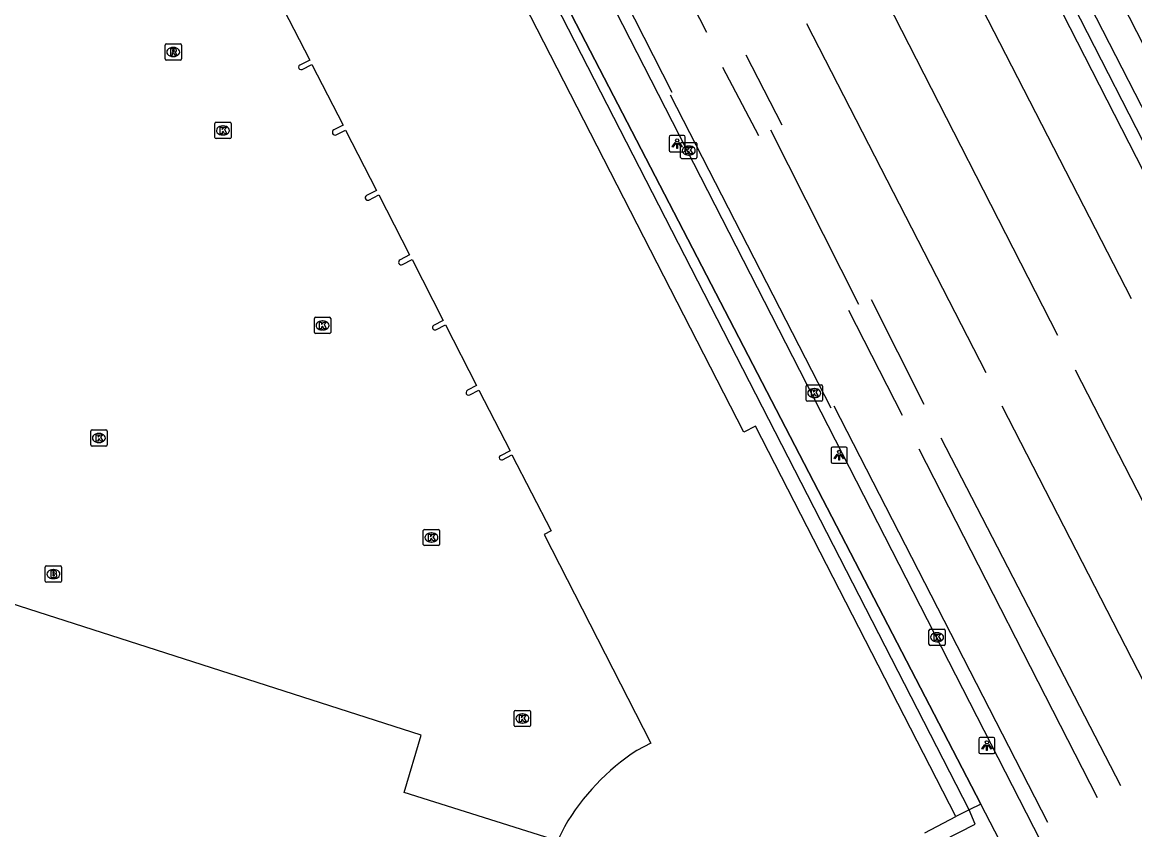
# Model space of a CAD drawing. Extents: x 158461 to 159795, y 387220 to 388672.
# Drawn here: x 159102.7 to 159171.1, y 387450.7 to 387500.4 of the extents above; entities that cross this region are included whole.
import ezdxf

# ---------------------------------------------------------------- set-up
doc = ezdxf.new("R2010")
doc.units = 0
for name, color, linetype in [('IMGEO_Brandkraan', 7, 'Continuous'), ('IMGEO_Groenvoorziening', 7, 'Continuous'), ('IMGEO_Hek', 7, 'Continuous'), ('IMGEO_Kolk', 7, 'Continuous'), ('IMGEO_Lichtpunt', 7, 'Continuous'), ('IMGEO_Pand', 7, 'Continuous'), ('IMGEO_Rioolput', 7, 'Continuous'), ('IMGEO_Voetpad_open', 7, 'Continuous')]:
    doc.layers.add(name, color=color, linetype=linetype)

msp = doc.modelspace()

# ---------------------------------------------------------------- linework, layer by layer
at = {"layer": 'IMGEO_Brandkraan'}
for p, q in [((159104.142, 387466.969), (159104.994, 387466.969)), ((159104.067, 387466.043), (159104.067, 387466.895)), ((159104.555, 387466.749), (159104.58, 387466.749)), ((159105.068, 387466.895), (159105.068, 387466.043)), ((159104.994, 387465.969), (159104.142, 387465.969)), ((159104.578, 387466.189), (159104.553, 387466.189))]:
    msp.add_line(p, q, dxfattribs=at)
for points in [[(159104.142, 387466.969), (159104.994, 387466.969)], [(159104.067, 387466.043), (159104.067, 387466.895)], [(159104.415, 387466.669), (159104.415, 387466.269), (159104.628, 387466.269)], [(159104.646, 387466.669), (159104.415, 387466.669)], [(159104.594, 387466.588), (159104.54, 387466.588), (159104.54, 387466.512)], [(159104.54, 387466.512), (159104.593, 387466.512)], [(159104.602, 387466.436), (159104.54, 387466.436), (159104.54, 387466.355)], [(159104.54, 387466.355), (159104.602, 387466.355)], [(159105.068, 387466.895), (159105.068, 387466.043)], [(159104.994, 387465.969), (159104.142, 387465.969)]]:
    msp.add_lwpolyline(points, dxfattribs=at)
for centre, radius, start, end in [((159104.144, 387466.893), 0.0765, 91.55205, 178.44795), ((159104.144, 387466.893), 0.0765, 91.55205, 178.44795), ((159104.992, 387466.893), 0.0765, 1.55205, 88.44795), ((159104.992, 387466.893), 0.0765, 1.55205, 88.44795), ((159104.595, 387466.55), 0.0379, 267.82845, 90.93552), ((159104.603, 387466.395), 0.0404, 269.87594, 90.50774), ((159104.634, 387466.52), 0.251, 268.66757, 293.53466), ((159104.65, 387466.524), 0.145, 59.4692, 91.53667), ((159104.675, 387466.571), 0.0922, 285.51372, 58.15012), ((159104.68, 387466.379), 0.105, 301.31148, 78.98903), ((159104.144, 387466.045), 0.0765, 181.55205, 268.44795), ((159104.144, 387466.045), 0.0765, 181.55205, 268.44795), ((159104.992, 387466.045), 0.0765, 271.55205, 358.44795), ((159104.992, 387466.045), 0.0765, 271.55205, 358.44795)]:
    msp.add_arc(centre, radius, start, end, dxfattribs=at)
for centre, major_axis, ratio, start_param, end_param in [((159104.554, 387466.469), (-0.387, 0.002), 0.722429, 4.712389, 7.853982), ((159104.579, 387466.469), (-0.39, 0.002), 0.717154, 1.570796, 4.712389)]:
    msp.add_ellipse(centre, major_axis=major_axis, ratio=ratio, start_param=start_param, end_param=end_param, dxfattribs=at)
at = {"layer": 'IMGEO_Groenvoorziening'}
for points in [[(159119.81, 387525.491), (159123.068, 387526.158), (159123.276, 387526.283), (159161.61, 387452.318), (159160.9, 387451.958)], [(159159.513, 387449.265), (159159.251, 387450.057), (159161.259, 387451.075), (159160.9, 387451.958)]]:
    msp.add_lwpolyline(points, dxfattribs=at)
at = {"layer": 'IMGEO_Hek'}
for points in [[(159151.615, 387530.396), (159186.657, 387461.841)], [(159161.61, 387452.318), (159123.276, 387526.283)], [(159133.728, 387521.332), (159144.742, 387499.81)], [(159130.604, 387519.749), (159142.62, 387496.129)], [(159170.883, 387483.403), (159159.846, 387504.873)], [(159166.354, 387481.143), (159155.378, 387502.623)], [(159150.895, 387500.351), (159161.922, 387478.87)], [(159147.154, 387498.409), (159149.368, 387494.11)], [(159145.721, 387497.669), (159147.943, 387493.462)], [(159142.501, 387495.955), (159152.392, 387476.692)], [(159154.116, 387483.054), (159148.7, 387493.776)], [(159154.867, 387483.37), (159158.1, 387476.918)], [(159156.798, 387476.237), (159153.506, 387482.684)], [(159167.427, 387479.03), (159178.437, 387457.609)], [(159165.729, 387451.182), (159152.605, 387476.812)], [(159173.93, 387455.367), (159162.936, 387476.811)], [(159170.231, 387453.443), (159159.177, 387474.826)], [(159168.789, 387452.708), (159157.824, 387474.149)], [(159160.9, 387451.958), (159160.08, 387451.556)], [(159161.61, 387452.318), (159160.9, 387451.958)], [(159165.944, 387443.956), (159161.61, 387452.318)]]:
    msp.add_lwpolyline(points, dxfattribs=at)
at = {"layer": 'IMGEO_Kolk'}
for p, q in [((159114.5, 387493.341), (159114.5, 387494.193)), ((159114.575, 387494.267), (159115.427, 387494.267)), ((159114.988, 387494.047), (159115.013, 387494.047)), ((159115.501, 387494.193), (159115.501, 387493.341)), ((159115.427, 387493.267), (159114.575, 387493.267)), ((159115.011, 387493.487), (159114.986, 387493.487)), ((159143.152, 387492.103), (159143.152, 387492.955)), ((159143.227, 387493.029), (159144.079, 387493.029)), ((159144.153, 387492.955), (159144.153, 387492.103)), ((159143.64, 387492.809), (159143.665, 387492.809)), ((159144.079, 387492.029), (159143.227, 387492.029)), ((159143.663, 387492.249), (159143.638, 387492.249)), ((159120.625, 387481.343), (159120.625, 387482.195)), ((159120.7, 387482.269), (159121.552, 387482.269)), ((159121.113, 387482.049), (159121.138, 387482.049)), ((159121.626, 387482.195), (159121.626, 387481.343)), ((159121.136, 387481.489), (159121.111, 387481.489)), ((159121.552, 387481.269), (159120.7, 387481.269)), ((159150.872, 387477.181), (159150.872, 387478.033)), ((159150.947, 387478.107), (159151.799, 387478.107)), ((159151.873, 387478.033), (159151.873, 387477.181)), ((159151.383, 387477.327), (159151.358, 387477.327)), ((159151.36, 387477.887), (159151.385, 387477.887)), ((159151.799, 387477.107), (159150.947, 387477.107)), ((159106.872, 387474.416), (159106.872, 387475.268)), ((159106.947, 387475.342), (159107.799, 387475.342)), ((159107.873, 387475.268), (159107.873, 387474.416)), ((159107.383, 387474.562), (159107.358, 387474.562)), ((159107.36, 387475.122), (159107.385, 387475.122)), ((159107.799, 387474.342), (159106.947, 387474.342)), ((159127.324, 387468.293), (159127.324, 387469.145)), ((159127.399, 387469.219), (159128.251, 387469.219)), ((159128.325, 387469.145), (159128.325, 387468.293)), ((159127.835, 387468.439), (159127.81, 387468.439)), ((159127.812, 387468.999), (159127.837, 387468.999)), ((159128.251, 387468.219), (159127.399, 387468.219)), ((159158.427, 387462.156), (159158.427, 387463.008)), ((159158.502, 387463.082), (159159.354, 387463.082)), ((159158.915, 387462.862), (159158.94, 387462.862)), ((159159.428, 387463.008), (159159.428, 387462.156)), ((159158.938, 387462.302), (159158.913, 387462.302)), ((159159.354, 387462.082), (159158.502, 387462.082)), ((159132.99, 387458.083), (159133.842, 387458.083)), ((159132.915, 387457.157), (159132.915, 387458.009)), ((159133.403, 387457.863), (159133.428, 387457.863)), ((159133.916, 387458.009), (159133.916, 387457.157)), ((159133.842, 387457.083), (159132.99, 387457.083)), ((159133.426, 387457.303), (159133.401, 387457.303))]:
    msp.add_line(p, q, dxfattribs=at)
for points in [[(159114.5, 387493.341), (159114.5, 387494.193)], [(159114.575, 387494.267), (159115.427, 387494.267)], [(159114.821, 387493.967), (159114.944, 387493.967), (159114.944, 387493.816), (159115.074, 387493.967), (159115.238, 387493.967), (159115.092, 387493.816), (159115.245, 387493.567), (159115.093, 387493.567), (159115.008, 387493.731), (159114.944, 387493.664), (159114.944, 387493.567), (159114.821, 387493.567), (159114.821, 387493.967)], [(159115.501, 387494.193), (159115.501, 387493.341)], [(159115.427, 387493.267), (159114.575, 387493.267)], [(159143.152, 387492.103), (159143.152, 387492.955)], [(159143.227, 387493.029), (159144.079, 387493.029)], [(159144.153, 387492.955), (159144.153, 387492.103)], [(159143.473, 387492.729), (159143.596, 387492.729), (159143.596, 387492.578), (159143.726, 387492.729), (159143.89, 387492.729), (159143.744, 387492.578), (159143.897, 387492.329), (159143.745, 387492.329), (159143.66, 387492.493), (159143.596, 387492.426), (159143.596, 387492.329), (159143.473, 387492.329), (159143.473, 387492.729)], [(159144.079, 387492.029), (159143.227, 387492.029)], [(159120.625, 387481.343), (159120.625, 387482.195)], [(159120.7, 387482.269), (159121.552, 387482.269)], [(159121.626, 387482.195), (159121.626, 387481.343)], [(159120.946, 387481.969), (159121.069, 387481.969), (159121.069, 387481.818), (159121.199, 387481.969), (159121.363, 387481.969), (159121.217, 387481.818), (159121.37, 387481.569), (159121.218, 387481.569), (159121.133, 387481.733), (159121.069, 387481.666), (159121.069, 387481.569), (159120.946, 387481.569), (159120.946, 387481.969)], [(159121.552, 387481.269), (159120.7, 387481.269)], [(159150.872, 387477.181), (159150.872, 387478.033)], [(159150.947, 387478.107), (159151.799, 387478.107)], [(159151.873, 387478.033), (159151.873, 387477.181)], [(159151.193, 387477.807), (159151.316, 387477.807), (159151.316, 387477.656), (159151.446, 387477.807), (159151.61, 387477.807), (159151.464, 387477.656), (159151.617, 387477.407), (159151.465, 387477.407), (159151.38, 387477.571), (159151.316, 387477.504), (159151.316, 387477.407), (159151.193, 387477.407), (159151.193, 387477.807)], [(159151.799, 387477.107), (159150.947, 387477.107)], [(159106.872, 387474.416), (159106.872, 387475.268)], [(159106.947, 387475.342), (159107.799, 387475.342)], [(159107.873, 387475.268), (159107.873, 387474.416)], [(159107.193, 387475.042), (159107.316, 387475.042), (159107.316, 387474.891), (159107.446, 387475.042), (159107.61, 387475.042), (159107.464, 387474.891), (159107.617, 387474.642), (159107.465, 387474.642), (159107.38, 387474.806), (159107.316, 387474.739), (159107.316, 387474.642), (159107.193, 387474.642), (159107.193, 387475.042)], [(159107.799, 387474.342), (159106.947, 387474.342)], [(159127.324, 387468.293), (159127.324, 387469.145)], [(159127.399, 387469.219), (159128.251, 387469.219)], [(159128.325, 387469.145), (159128.325, 387468.293)], [(159127.645, 387468.919), (159127.768, 387468.919), (159127.768, 387468.768), (159127.898, 387468.919), (159128.062, 387468.919), (159127.916, 387468.768), (159128.069, 387468.519), (159127.917, 387468.519), (159127.832, 387468.683), (159127.768, 387468.616), (159127.768, 387468.519), (159127.645, 387468.519), (159127.645, 387468.919)], [(159128.251, 387468.219), (159127.399, 387468.219)], [(159158.427, 387462.156), (159158.427, 387463.008)], [(159158.502, 387463.082), (159159.354, 387463.082)], [(159159.428, 387463.008), (159159.428, 387462.156)], [(159158.748, 387462.782), (159158.871, 387462.782), (159158.871, 387462.631), (159159.001, 387462.782), (159159.165, 387462.782), (159159.019, 387462.631), (159159.172, 387462.382), (159159.02, 387462.382), (159158.935, 387462.546), (159158.871, 387462.479), (159158.871, 387462.382), (159158.748, 387462.382), (159158.748, 387462.782)], [(159159.354, 387462.082), (159158.502, 387462.082)], [(159132.99, 387458.083), (159133.842, 387458.083)], [(159132.915, 387457.157), (159132.915, 387458.009)], [(159133.236, 387457.783), (159133.359, 387457.783), (159133.359, 387457.632), (159133.489, 387457.783), (159133.653, 387457.783), (159133.507, 387457.632), (159133.66, 387457.383), (159133.508, 387457.383), (159133.423, 387457.547), (159133.359, 387457.48), (159133.359, 387457.383), (159133.236, 387457.383), (159133.236, 387457.783)], [(159133.916, 387458.009), (159133.916, 387457.157)], [(159133.842, 387457.083), (159132.99, 387457.083)]]:
    msp.add_lwpolyline(points, dxfattribs=at)
for centre, start, end in [((159114.577, 387494.191), 91.55205, 178.44795), ((159114.577, 387494.191), 91.55205, 178.44795), ((159115.425, 387494.191), 1.55205, 88.44795), ((159115.425, 387494.191), 1.55205, 88.44795), ((159114.577, 387493.343), 181.55205, 268.44795), ((159114.577, 387493.343), 181.55205, 268.44795), ((159115.425, 387493.343), 271.55205, 358.44795), ((159115.425, 387493.343), 271.55205, 358.44795), ((159143.229, 387492.953), 91.55205, 178.44795), ((159143.229, 387492.953), 91.55205, 178.44795), ((159144.077, 387492.953), 1.55205, 88.44795), ((159144.077, 387492.953), 1.55205, 88.44795), ((159143.229, 387492.105), 181.55205, 268.44795), ((159143.229, 387492.105), 181.55205, 268.44795), ((159144.077, 387492.105), 271.55205, 358.44795), ((159144.077, 387492.105), 271.55205, 358.44795), ((159120.702, 387482.193), 91.55205, 178.44795), ((159120.702, 387482.193), 91.55205, 178.44795), ((159121.55, 387482.193), 1.55205, 88.44795), ((159121.55, 387482.193), 1.55205, 88.44795), ((159120.702, 387481.345), 181.55205, 268.44795), ((159120.702, 387481.345), 181.55205, 268.44795), ((159121.55, 387481.345), 271.55205, 358.44795), ((159121.55, 387481.345), 271.55205, 358.44795), ((159150.949, 387478.031), 91.55205, 178.44795), ((159150.949, 387478.031), 91.55205, 178.44795), ((159151.797, 387478.031), 1.55205, 88.44795), ((159151.797, 387478.031), 1.55205, 88.44795), ((159150.949, 387477.183), 181.55205, 268.44795), ((159150.949, 387477.183), 181.55205, 268.44795), ((159151.797, 387477.183), 271.55205, 358.44795), ((159151.797, 387477.183), 271.55205, 358.44795), ((159106.949, 387475.266), 91.55205, 178.44795), ((159106.949, 387475.266), 91.55205, 178.44795), ((159107.797, 387475.266), 1.55205, 88.44795), ((159107.797, 387475.266), 1.55205, 88.44795), ((159106.949, 387474.418), 181.55205, 268.44795), ((159106.949, 387474.418), 181.55205, 268.44795), ((159107.797, 387474.418), 271.55205, 358.44795), ((159107.797, 387474.418), 271.55205, 358.44795), ((159127.401, 387469.143), 91.55205, 178.44795), ((159127.401, 387469.143), 91.55205, 178.44795), ((159128.249, 387469.143), 1.55205, 88.44795), ((159128.249, 387469.143), 1.55205, 88.44795), ((159127.401, 387468.295), 181.55205, 268.44795), ((159127.401, 387468.295), 181.55205, 268.44795), ((159128.249, 387468.295), 271.55205, 358.44795), ((159128.249, 387468.295), 271.55205, 358.44795), ((159158.504, 387463.006), 91.55205, 178.44795), ((159158.504, 387463.006), 91.55205, 178.44795), ((159159.352, 387463.006), 1.55205, 88.44795), ((159159.352, 387463.006), 1.55205, 88.44795), ((159158.504, 387462.158), 181.55205, 268.44795), ((159158.504, 387462.158), 181.55205, 268.44795), ((159159.352, 387462.158), 271.55205, 358.44795), ((159159.352, 387462.158), 271.55205, 358.44795), ((159132.992, 387458.007), 91.55205, 178.44795), ((159132.992, 387458.007), 91.55205, 178.44795), ((159133.84, 387458.007), 1.55205, 88.44795), ((159133.84, 387458.007), 1.55205, 88.44795), ((159132.992, 387457.159), 181.55205, 268.44795), ((159132.992, 387457.159), 181.55205, 268.44795), ((159133.84, 387457.159), 271.55205, 358.44795), ((159133.84, 387457.159), 271.55205, 358.44795)]:
    msp.add_arc(centre, 0.0765, start, end, dxfattribs=at)
for centre, major_axis, ratio, start_param, end_param in [((159114.987, 387493.767), (-0.387, 0.002), 0.722429, 4.712389, 7.853982), ((159115.012, 387493.767), (-0.39, 0.002), 0.717154, 1.570796, 4.712389), ((159143.639, 387492.529), (-0.387, 0.002), 0.722429, 4.712389, 7.853982), ((159143.664, 387492.529), (-0.39, 0.002), 0.717154, 1.570796, 4.712389), ((159121.112, 387481.769), (-0.387, 0.002), 0.722429, 4.712389, 7.853982), ((159121.137, 387481.769), (-0.39, 0.002), 0.717154, 1.570796, 4.712389), ((159151.359, 387477.607), (-0.387, 0.002), 0.722429, 4.712389, 7.853982), ((159151.384, 387477.607), (-0.39, 0.002), 0.717154, 1.570796, 4.712389), ((159107.359, 387474.842), (-0.387, 0.002), 0.722429, 4.712389, 7.853982), ((159107.384, 387474.842), (-0.39, 0.002), 0.717154, 1.570796, 4.712389), ((159127.811, 387468.719), (-0.387, 0.002), 0.722429, 4.712389, 7.853982), ((159127.836, 387468.719), (-0.39, 0.002), 0.717154, 1.570796, 4.712389), ((159158.914, 387462.582), (-0.387, 0.002), 0.722429, 4.712389, 7.853982), ((159158.939, 387462.582), (-0.39, 0.002), 0.717154, 1.570796, 4.712389), ((159133.402, 387457.583), (-0.387, 0.002), 0.722429, 4.712389, 7.853982), ((159133.427, 387457.583), (-0.39, 0.002), 0.717154, 1.570796, 4.712389)]:
    msp.add_ellipse(centre, major_axis=major_axis, ratio=ratio, start_param=start_param, end_param=end_param, dxfattribs=at)
at = {"layer": 'IMGEO_Lichtpunt'}
for p, q in [((159142.44, 387493.358), (159142.44, 387492.551)), ((159142.44, 387493.358), (159142.44, 387492.551)), ((159143.342, 387493.453), (159142.534, 387493.453)), ((159143.342, 387493.453), (159142.534, 387493.453)), ((159143.436, 387492.551), (159143.436, 387493.358)), ((159143.436, 387492.551), (159143.436, 387493.358)), ((159142.534, 387492.457), (159143.342, 387492.457)), ((159142.534, 387492.457), (159143.342, 387492.457)), ((159152.403, 387474.191), (159152.403, 387473.384)), ((159152.403, 387474.191), (159152.403, 387473.384)), ((159153.305, 387474.286), (159152.497, 387474.286)), ((159153.305, 387474.286), (159152.497, 387474.286)), ((159153.399, 387473.384), (159153.399, 387474.191)), ((159153.399, 387473.384), (159153.399, 387474.191)), ((159152.497, 387473.29), (159153.305, 387473.29)), ((159152.497, 387473.29), (159153.305, 387473.29)), ((159161.488, 387456.323), (159161.488, 387455.516)), ((159161.488, 387456.323), (159161.488, 387455.516)), ((159162.39, 387456.418), (159161.582, 387456.418)), ((159162.39, 387456.418), (159161.582, 387456.418)), ((159162.484, 387455.516), (159162.484, 387456.323)), ((159162.484, 387455.516), (159162.484, 387456.323)), ((159161.582, 387455.422), (159162.39, 387455.422)), ((159161.582, 387455.422), (159162.39, 387455.422))]:
    msp.add_line(p, q, dxfattribs=at)
for points in [[(159142.814, 387493.022), (159142.853, 387492.994), (159142.665, 387492.732), (159142.627, 387492.759), (159142.814, 387493.022)], [(159142.916, 387492.974), (159142.963, 387492.974), (159142.963, 387492.652), (159142.916, 387492.652), (159142.916, 387492.974)], [(159143.026, 387492.994), (159143.064, 387493.021), (159143.251, 387492.759), (159143.212, 387492.731), (159143.026, 387492.994)], [(159152.777, 387473.855), (159152.816, 387473.827), (159152.628, 387473.565), (159152.59, 387473.592), (159152.777, 387473.855)], [(159152.879, 387473.807), (159152.926, 387473.807), (159152.926, 387473.485), (159152.879, 387473.485), (159152.879, 387473.807)], [(159152.989, 387473.827), (159153.027, 387473.854), (159153.214, 387473.592), (159153.175, 387473.564), (159152.989, 387473.827)], [(159161.862, 387455.987), (159161.901, 387455.959), (159161.713, 387455.697), (159161.675, 387455.724), (159161.862, 387455.987)], [(159161.964, 387455.939), (159162.011, 387455.939), (159162.011, 387455.617), (159161.964, 387455.617), (159161.964, 387455.939)], [(159162.074, 387455.959), (159162.112, 387455.986), (159162.299, 387455.724), (159162.26, 387455.696), (159162.074, 387455.959)]]:
    msp.add_lwpolyline(points, dxfattribs=at)
for centre in [(159142.939, 387493.156), (159152.902, 387473.989), (159161.987, 387456.121)]:
    msp.add_circle(centre, 0.0994, dxfattribs=at)
for centre, start, end in [((159142.534, 387493.358), 90, 180), ((159142.534, 387493.358), 90, 180), ((159143.342, 387493.358), 0, 90), ((159143.342, 387493.358), 0, 90), ((159142.534, 387492.551), 180, 270), ((159142.534, 387492.551), 180, 270), ((159143.342, 387492.551), 270, 0), ((159143.342, 387492.551), 270, 360), ((159152.497, 387474.191), 90, 180), ((159152.497, 387474.191), 90, 180), ((159153.305, 387474.191), 0, 90), ((159153.305, 387474.191), 0, 90), ((159152.497, 387473.384), 180, 270), ((159152.497, 387473.384), 180, 270), ((159153.305, 387473.384), 270, 0), ((159153.305, 387473.384), 270, 360), ((159161.582, 387456.323), 90, 180), ((159161.582, 387456.323), 90, 180), ((159162.39, 387456.323), 0, 90), ((159162.39, 387456.323), 0, 90), ((159161.582, 387455.516), 180, 270), ((159161.582, 387455.516), 180, 270), ((159162.39, 387455.516), 270, 0), ((159162.39, 387455.516), 270, 360)]:
    msp.add_arc(centre, 0.0946, start, end, dxfattribs=at)
at = {"layer": 'IMGEO_Pand'}
for points in [[(159160.08, 387451.556), (159147.747, 387475.562), (159147.042, 387475.201), (159134.325, 387500), (159123.765, 387520.592), (159111.908, 387514.526), (159112, 387514.346)], [(159117.783, 387501.512), (159118.416, 387501.836), (159119.357, 387500), (159120.334, 387498.095), (159119.73, 387497.784)], [(159119.863, 387497.524), (159120.468, 387497.834), (159122.388, 387494.09), (159121.82, 387493.799)], [(159121.973, 387493.499), (159122.542, 387493.79), (159124.445, 387490.078), (159123.83, 387489.763)], [(159123.973, 387489.485), (159124.587, 387489.801), (159126.482, 387486.107), (159125.893, 387485.806)], [(159126.041, 387485.517), (159126.63, 387485.818), (159128.554, 387482.064), (159127.956, 387481.756)], [(159128.098, 387481.505), (159128.687, 387481.807), (159130.602, 387478.071), (159130.037, 387477.779)], [(159130.181, 387477.5), (159130.746, 387477.79), (159132.661, 387474.056), (159132.066, 387473.751)], [(159132.195, 387473.507), (159132.768, 387473.801), (159135.186, 387469.133), (159134.758, 387468.904), (159141.314, 387456.074), (159140.453, 387455.622)], [(159136.004, 387450.928), (159135.585, 387450.056), (159126.136, 387453.031), (159127.189, 387456.559), (159100.813, 387465.029), (159089.619, 387459.296), (159089.702, 387459.147), (159095.362, 387448.115), (159095.139, 387447.447)], [(159158.181, 387450.55), (159160.08, 387451.556)]]:
    msp.add_lwpolyline(points, dxfattribs=at)
for centre, radius, start, end in [((159119.796, 387497.654), 0.146, 116.82802, 297.35496), ((159121.897, 387493.649), 0.168, 117.25085, 296.79231), ((159123.902, 387489.624), 0.156, 117.46806, 296.97348), ((159125.968, 387485.662), 0.162, 117.35541, 296.87953), ((159128.035, 387481.635), 0.144, 123.08017, 295.91673), ((159130.108, 387477.639), 0.157, 117.05419, 297.54496), ((159132.129, 387473.628), 0.138, 117.22085, 298.50894), ((159148.205, 387443.82), 14.12, 123.2962, 149.77372)]:
    msp.add_arc(centre, radius, start, end, dxfattribs=at)
at = {"layer": 'IMGEO_Rioolput'}
for p, q in [((159111.444, 387498.169), (159111.444, 387499.021)), ((159111.519, 387499.095), (159112.371, 387499.095)), ((159111.932, 387498.875), (159111.957, 387498.875)), ((159112.445, 387499.021), (159112.445, 387498.169)), ((159112.371, 387498.095), (159111.519, 387498.095)), ((159111.955, 387498.315), (159111.93, 387498.315))]:
    msp.add_line(p, q, dxfattribs=at)
for points in [[(159111.444, 387498.169), (159111.444, 387499.021)], [(159111.519, 387499.095), (159112.371, 387499.095)], [(159112.033, 387498.793), (159111.781, 387498.795), (159111.781, 387498.395)], [(159111.781, 387498.395), (159111.905, 387498.395), (159111.905, 387498.557), (159111.916, 387498.557)], [(159111.959, 387498.714), (159111.905, 387498.714), (159111.905, 387498.633)], [(159111.905, 387498.633), (159111.957, 387498.633)], [(159111.963, 387498.528), (159112.034, 387498.395), (159112.174, 387498.395), (159112.109, 387498.521)], [(159112.445, 387499.021), (159112.445, 387498.169)], [(159112.371, 387498.095), (159111.519, 387498.095)]]:
    msp.add_lwpolyline(points, dxfattribs=at)
for centre, radius, start, end in [((159111.521, 387499.019), 0.0765, 91.55205, 178.44795), ((159111.521, 387499.019), 0.0765, 91.55205, 178.44795), ((159111.915, 387498.504), 0.0533, 26.02933, 88.69889), ((159111.941, 387498.822), 0.19, 274.7715, 282.96867), ((159111.965, 387498.618), 0.0964, 77.00612, 93.18647), ((159111.979, 387498.675), 0.0378, 276.66336, 79.67722), ((159112.032, 387498.683), 0.109, 350.36119, 89.41601), ((159112.03, 387498.683), 0.112, 277.58423, 350.98172), ((159112.014, 387498.468), 0.108, 29.51342, 73.79051), ((159112.369, 387499.019), 0.0765, 1.55205, 88.44795), ((159112.369, 387499.019), 0.0765, 1.55205, 88.44795), ((159111.521, 387498.171), 0.0765, 181.55205, 268.44795), ((159111.521, 387498.171), 0.0765, 181.55205, 268.44795), ((159112.369, 387498.171), 0.0765, 271.55205, 358.44795), ((159112.369, 387498.171), 0.0765, 271.55205, 358.44795)]:
    msp.add_arc(centre, radius, start, end, dxfattribs=at)
for centre, major_axis, ratio, start_param, end_param in [((159111.931, 387498.595), (-0.387, 0.002), 0.722429, 4.712389, 7.853982), ((159111.956, 387498.595), (-0.39, 0.002), 0.717154, 1.570796, 4.712389)]:
    msp.add_ellipse(centre, major_axis=major_axis, ratio=ratio, start_param=start_param, end_param=end_param, dxfattribs=at)
at = {"layer": 'IMGEO_Voetpad_open'}
for points in [[(159170.383, 387447.329), (159189.892, 387457.367), (159192.307, 387458.609), (159178.552, 387485.484), (159152.431, 387536.583)], [(159130.188, 387531.865), (159133.657, 387525.085), (159128.252, 387522.415), (159167.45, 387445.82)], [(159160.9, 387451.958), (159136.249, 387500), (159124.499, 387522.899), (159110.177, 387515.573), (159108.669, 387518.647)], [(159176.243, 387486.024), (159175.442, 387485.606), (159164.351, 387507.284), (159165.137, 387507.668), (159176.243, 387486.024)], [(159160.9, 387451.958), (159160.08, 387451.556)]]:
    msp.add_lwpolyline(points, dxfattribs=at)

doc.saveas('drawing.dxf')
